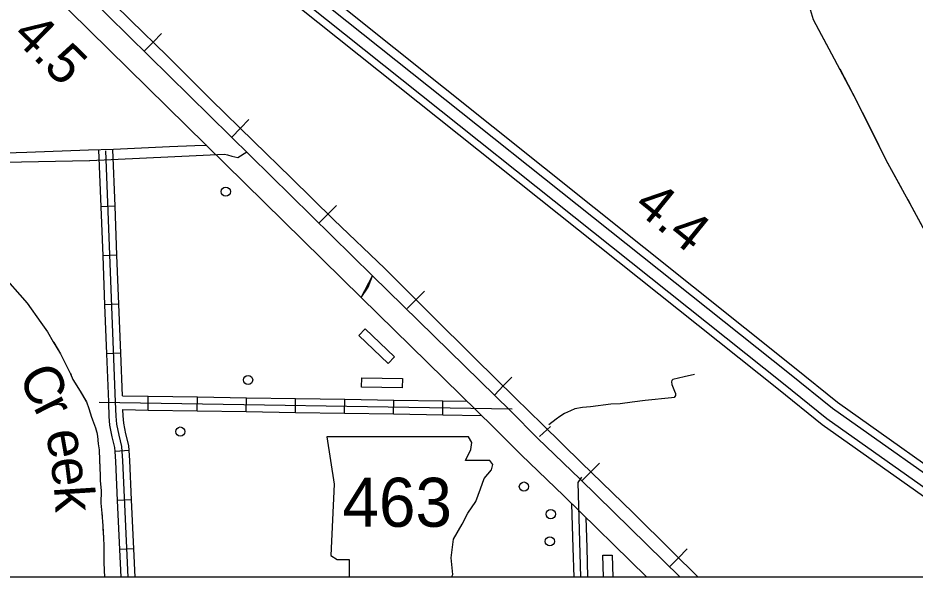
# Model space of a CAD drawing. Extents: x 309348 to 309445, y 336383 to 336484.
# Drawn here: x 309353.647 to 309355.577, y 336395.727 to 336396.931 of the extents above; entities that cross this region are included whole.
import ezdxf

# ---------------------------------------------------------------- set-up
doc = ezdxf.new("R2010")
doc.units = 0
doc.layers.add('R_Annotation', color=7, linetype='Continuous')
doc.layers.add('R_Border Notes', color=7, linetype='Continuous')

msp = doc.modelspace()

# ---------------------------------------------------------------- linework, layer by layer
at = {"layer": 'R_Annotation'}
for p, q in [((309353.9372, 336396.8787), (309353.9557, 336396.8975)), ((309353.9372, 336396.8787), (309353.9186, 336396.8599)), ((309354.1251, 336396.6931), (309354.1435, 336396.712)), ((309354.1251, 336396.6931), (309354.1066, 336396.6743)), ((309353.8555, 336396.5254), (309353.8255, 336396.5242)), ((309354.3135, 336396.5081), (309354.3321, 336396.5269)), ((309354.3135, 336396.5081), (309354.2949, 336396.4894)), ((309353.8596, 336396.4198), (309353.8296, 336396.4187)), ((309354.5027, 336396.3239), (309354.5214, 336396.3425)), ((309354.5027, 336396.3239), (309354.484, 336396.3052)), ((309353.8637, 336396.3143), (309353.8337, 336396.3131)), ((309353.8678, 336396.2087), (309353.8378, 336396.2076)), ((309354.6906, 336396.1384), (309354.7091, 336396.1572)), ((309354.6906, 336396.1384), (309354.6722, 336396.1195)), ((309353.9265, 336396.0865), (309353.927, 336396.1165)), ((309354.0322, 336396.0848), (309354.0326, 336396.1148)), ((309354.1378, 336396.0831), (309354.1383, 336396.1131)), ((309354.2434, 336396.0814), (309354.2439, 336396.1114)), ((309354.349, 336396.0797), (309354.3495, 336396.1097)), ((309354.4546, 336396.078), (309354.4551, 336396.108)), ((309354.5603, 336396.0763), (309354.5607, 336396.1063)), ((309353.8857, 336395.9992), (309353.8557, 336395.9973)), ((309354.8791, 336395.9534), (309354.8975, 336395.9723)), ((309354.8791, 336395.9534), (309354.8607, 336395.9345)), ((309353.8908, 336395.8934), (309353.8608, 336395.8921)), ((309353.8956, 336395.7879), (309353.8657, 336395.7865)), ((309355.0678, 336395.7686), (309355.0863, 336395.7874)), ((309355.0678, 336395.7686), (309355.0493, 336395.7498))]:
    msp.add_line(p, q, dxfattribs=at)
for points in [[(309354.0136, 336396.8031), (309353.9673, 336396.8491), (309353.8897, 336396.9254), (309353.7789, 336397.0345), (309353.6843, 336397.1272), (309353.6195, 336397.1908), (309353.565, 336397.2441), (309353.4663, 336397.3417), (309353.3869, 336397.4193), (309353.2997, 336397.5077), (309353.233, 336397.5744), (309353.1427, 336397.6622), (309353.067, 336397.7337), (309353.0349, 336397.7652), (309352.9659, 336397.8343), (309352.8944, 336397.907), (309352.8241, 336397.9743), (309352.7441, 336398.0518), (309352.686, 336398.1088), (309352.563, 336398.2306), (309352.4709, 336398.3202)], [(309355.1101, 336395.7269), (309355.0541, 336395.7821), (309354.9693, 336395.8657), (309354.859, 336395.9729), (309354.7754, 336396.0553), (309354.7166, 336396.1129), (309354.63, 336396.1977), (309354.5325, 336396.2941), (309354.4356, 336396.391), (309354.3259, 336396.4958), (309354.2344, 336396.5867), (309354.1532, 336396.6655), (309354.0624, 336396.7546), (309354.0163, 336396.8003), (309354.0136, 336396.8031), (309353.9673, 336396.8491), (309353.8897, 336396.9254), (309353.7789, 336397.0345), (309353.6843, 336397.1272), (309353.6195, 336397.1908)], [(309355.8464, 336395.7269), (309355.6782, 336395.8412), (309355.3766, 336396.0548), (309355.2829, 336396.1307), (309354.0341, 336397.1267), (309354.053, 336397.127), (309354.0595, 336397.127), (309354.0638, 336397.1249), (309355.2935, 336396.1439), (309355.3868, 336396.0684), (309355.6878, 336395.8552), (309355.8767, 336395.7269)], [(309355.9204, 336395.7269), (309355.6993, 336395.8772), (309355.3991, 336396.0898), (309355.3064, 336396.1648), (309354.1085, 336397.1198)], [(309354.1313, 336397.1267), (309355.317, 336396.1781), (309355.4094, 336396.1033), (309355.7089, 336395.8912), (309355.9507, 336395.7269)], [(309355.3487, 336396.9558), (309355.3576, 336396.9273), (309355.3969, 336396.8536), (309355.4509, 336396.7523), (309355.5138, 336396.6255), (309355.5699, 336396.5233), (309355.6377, 336396.3975)], [(309355.3647, 336396.914), (309355.3969, 336396.8536), (309355.402, 336396.8441)], [(309355.4144, 336396.8208), (309355.4509, 336396.7523), (309355.4517, 336396.7508)], [(309355.1101, 336395.7269), (309355.0541, 336395.7821), (309354.9693, 336395.8657), (309354.859, 336395.9729), (309354.7754, 336396.0553), (309354.7166, 336396.1129), (309354.63, 336396.1977), (309354.5325, 336396.2941), (309354.4356, 336396.391), (309354.3259, 336396.4958), (309354.2344, 336396.5867), (309354.1532, 336396.6655), (309354.0624, 336396.7546), (309354.0163, 336396.8003)], [(309355.4634, 336396.7272), (309355.4986, 336396.6562)], [(309354.0529, 336396.6562), (309354.0268, 336396.6553), (309353.9725, 336396.6531), (309353.8524, 336396.6477), (309353.7984, 336396.646), (309353.6658, 336396.6407), (309353.5499, 336396.6374), (309353.5219, 336396.6389), (309353.5134, 336396.6389), (309353.4167, 336396.636), (309353.3262, 336396.6333), (309353.272, 336396.6306), (309353.1494, 336396.6262), (309353.0765, 336396.6236), (309352.933, 336396.6183), (309352.7317, 336396.613)], [(309353.801, 336396.6241), (309354.0912, 336396.6371), (309354.0977, 336396.6363), (309354.1068, 336396.6328), (309354.1198, 336396.63), (309354.1393, 336396.6425)], [(309353.8255, 336396.5242), (309353.8207, 336396.6467)], [(309353.8834, 336395.7269), (309353.872, 336395.9768), (309353.8701, 336396.008), (309353.8641, 336396.0322), (309353.8594, 336396.0559), (309353.8579, 336396.0734), (309353.8568, 336396.1045), (309353.8358, 336396.6447)], [(309353.8555, 336396.5254), (309353.8507, 336396.6477)], [(309355.5104, 336396.6326), (309355.5138, 336396.6255), (309355.5291, 336396.5977)], [(309353.5419, 336396.6221), (309353.5522, 336396.6206), (309353.5641, 336396.6188), (309353.6179, 336396.62), (309353.8006, 336396.6241)], [(309355.5291, 336396.5977), (309355.5482, 336396.5629)], [(309355.5608, 336396.5398), (309355.5699, 336396.5233), (309355.5985, 336396.4701)], [(309353.8296, 336396.4187), (309353.8255, 336396.5242)], [(309353.8596, 336396.4198), (309353.8555, 336396.5254)], [(309353.8337, 336396.3131), (309353.8296, 336396.4187)], [(309353.8637, 336396.3143), (309353.8596, 336396.4198)], [(309353.608, 336396.3828), (309353.6661, 336396.3166), (309353.6959, 336396.2752), (309353.7099, 336396.2551), (309353.7225, 336396.2337), (309353.7379, 336396.2077), (309353.7499, 336396.1846), (309353.7599, 336396.1646), (309353.765, 336396.1525), (309353.7802, 336396.1269), (309353.7938, 336396.1043), (309353.7989, 336396.0897), (309353.8047, 336396.071), (309353.8137, 336396.048)], [(309354.3851, 336396.3291), (309354.3997, 336396.3512), (309354.4091, 336396.3756)], [(309354.4091, 336396.3756), (309354.7059, 336396.0846), (309354.7644, 336396.0256), (309354.8558, 336395.9379), (309355.071, 336395.7269)], [(309354.9996, 336395.7269), (309354.821, 336395.902), (309354.7293, 336395.9899), (309354.6706, 336396.0491), (309354.3851, 336396.3291)], [(309353.6638, 336396.3192), (309353.6661, 336396.3166), (309353.6959, 336396.2752), (309353.7099, 336396.2551), (309353.7101, 336396.2548)], [(309353.8378, 336396.2076), (309353.8337, 336396.3131)], [(309353.8678, 336396.2087), (309353.8637, 336396.3143)], [(309353.7235, 336396.2321), (309353.7379, 336396.2077), (309353.7499, 336396.1846), (309353.7599, 336396.1646), (309353.7609, 336396.1623)], [(309353.8419, 336396.1021), (309353.8418, 336396.104), (309353.8378, 336396.2076)], [(309353.8713, 336396.1174), (309353.8678, 336396.2087)], [(309355.1022, 336396.1629), (309355.08, 336396.1582), (309355.0557, 336396.1523), (309355.0532, 336396.1504), (309355.0527, 336396.1472), (309355.0534, 336396.1415), (309355.0593, 336396.1272), (309355.0613, 336396.1218), (309355.0611, 336396.1178), (309355.0581, 336396.1137), (309355.0525, 336396.1129), (309354.996, 336396.1072), (309354.9677, 336396.1035), (309354.9424, 336396.0996), (309354.9219, 336396.0991), (309354.8781, 336396.0932), (309354.8608, 336396.092), (309354.8448, 336396.0888), (309354.835, 336396.0851), (309354.8222, 336396.0787), (309354.8121, 336396.0725), (309354.8042, 336396.0666), (309354.7889, 336396.0543)], [(309353.773, 336396.1389), (309353.7802, 336396.1269), (309353.7934, 336396.105)], [(309353.8713, 336396.1174), (309353.927, 336396.1165)], [(309353.927, 336396.1165), (309354.0326, 336396.1148)], [(309354.0326, 336396.1148), (309354.1383, 336396.1131)], [(309354.1383, 336396.1131), (309354.2439, 336396.1114)], [(309354.2439, 336396.1114), (309354.3495, 336396.1097)], [(309354.3495, 336396.1097), (309354.4551, 336396.108)], [(309353.7934, 336396.105), (309353.7938, 336396.1043), (309353.7989, 336396.0897), (309353.8047, 336396.071), (309353.8061, 336396.0675)], [(309353.8212, 336396.1032), (309354.7101, 336396.0889)], [(309353.8557, 336395.9973), (309353.8552, 336396.0057), (309353.8494, 336396.0289), (309353.8445, 336396.0538), (309353.8429, 336396.0725), (309353.8419, 336396.1021)], [(309354.4551, 336396.108), (309354.5607, 336396.1063)], [(309354.5607, 336396.1063), (309354.6132, 336396.1054)], [(309353.8724, 336396.0874), (309353.9265, 336396.0865)], [(309353.8857, 336395.9992), (309353.885, 336396.0103), (309353.8787, 336396.0354), (309353.8743, 336396.058), (309353.8729, 336396.0743), (309353.8724, 336396.0874)], [(309353.9265, 336396.0865), (309354.0322, 336396.0848)], [(309354.0322, 336396.0848), (309354.1378, 336396.0831)], [(309354.1378, 336396.0831), (309354.2434, 336396.0814)], [(309354.2434, 336396.0814), (309354.349, 336396.0797)], [(309354.349, 336396.0797), (309354.4546, 336396.078)], [(309354.4546, 336396.078), (309354.5603, 336396.0763)], [(309354.5603, 336396.0763), (309354.6444, 336396.0749)], [(309354.7686, 336396.0298), (309354.7926, 336396.0513)], [(309353.8137, 336396.048), (309353.8165, 336396.0381), (309353.8177, 336396.0303), (309353.8194, 336396.0135), (309353.8216, 336396.0009), (309353.8222, 336395.9785), (309353.8236, 336395.9456), (309353.8238, 336395.9351), (309353.8257, 336395.9123), (309353.8249, 336395.8863), (309353.8273, 336395.8646), (309353.8291, 336395.8369), (309353.8309, 336395.8113), (309353.8311, 336395.7943), (309353.8313, 336395.7573), (309353.8328, 336395.7269)], [(309353.8152, 336396.0427), (309353.8165, 336396.0381), (309353.8177, 336396.0303), (309353.8194, 336396.0135), (309353.8216, 336396.0009), (309353.8222, 336395.9785), (309353.8228, 336395.964)], [(309354.5796, 336395.7269), (309354.5822, 336395.7325), (309354.5788, 336395.7681), (309354.5839, 336395.8087), (309354.6025, 336395.8408), (309354.6143, 336395.8645), (309354.6313, 336395.8899), (309354.6414, 336395.917), (309354.6499, 336395.939), (309354.6651, 336395.9576), (309354.6685, 336395.9695), (309354.6617, 336395.9779), (309354.6093, 336395.9779), (309354.6211, 336396.0016), (309354.6228, 336396.0168), (309354.6158, 336396.0285), (309354.3114, 336396.0287), (309354.3266, 336395.9271), (309354.3199, 336395.7731), (309354.3334, 336395.7647), (309354.3588, 336395.7647), (309354.3588, 336395.7269)], [(309353.8608, 336395.8921), (309353.857, 336395.976), (309353.8557, 336395.9973)], [(309353.8908, 336395.8934), (309353.887, 336395.9776), (309353.8857, 336395.9992)], [(309353.8238, 336395.9377), (309353.8238, 336395.9351), (309353.8257, 336395.9123), (309353.8249, 336395.8863), (309353.8273, 336395.8646), (309353.8277, 336395.8587)], [(309354.8579, 336395.7269), (309354.8521, 336395.9304), (309354.86, 336395.9422)], [(309353.8657, 336395.7865), (309353.8608, 336395.8921)], [(309353.8956, 336395.7879), (309353.8908, 336395.8934)], [(309354.8411, 336395.79), (309354.8384, 336395.8849)], [(309354.8711, 336395.7908), (309354.8693, 336395.8546)], [(309353.8294, 336395.8323), (309353.8309, 336395.8113), (309353.8311, 336395.7943), (309353.8313, 336395.7573), (309353.8316, 336395.7531)], [(309353.8684, 336395.7269), (309353.8657, 336395.7865)], [(309353.8984, 336395.7269), (309353.8956, 336395.7879)], [(309354.8429, 336395.7269), (309354.8411, 336395.79)], [(309354.8729, 336395.7269), (309354.8711, 336395.7908)], [(309354.9061, 336395.7269), (309354.9047, 336395.7737), (309354.9247, 336395.7743), (309354.9261, 336395.7269)]]:
    msp.add_lwpolyline(points, dxfattribs=at)
for points in [[(309353.1129, 336397.6665), (309353.0365, 336397.6637), (309353.0777, 336397.6309), (309353.139, 336397.5691), (309353.2366, 336397.4739), (309353.484, 336397.2273), (309353.7168, 336396.987), (309354.3851, 336396.3291), (309354.4091, 336396.3756), (309353.7529, 336397.0218), (309353.5192, 336397.2628), (309353.2718, 336397.5096), (309353.1742, 336397.6046)], [(309354.4566, 336396.201), (309354.4428, 336396.1866), (309354.3796, 336396.2471), (309354.3934, 336396.2616)], [(309354.3858, 336396.1358), (309354.3862, 336396.1558), (309354.4737, 336396.1543), (309354.4734, 336396.1343)]]:
    msp.add_lwpolyline(points, close=True, dxfattribs=at)
for centre in [(309354.0937, 336396.5567), (309354.1416, 336396.1512), (309353.9959, 336396.04), (309354.7352, 336395.9216), (309354.7929, 336395.8624), (309354.7909, 336395.8038)]:
    msp.add_circle(centre, 0.01, dxfattribs=at)
at = {"layer": 'R_Border Notes'}
msp.add_line((309356.3641, 336395.7269), (309347.6607, 336395.7269), dxfattribs=at)

# ---------------------------------------------------------------- texts
at = {"layer": 'R_Annotation'}
for s, height, rotation, p in [('4.5', 0.08451, 315.7115, (309353.6315, 336396.8895)), ('4.4', 0.08451, 321.0138, (309354.9681, 336396.5203)), ('C', 0.0845, 295.9274, (309353.6462, 336396.1603)), ('r', 0.0845, 296.7187, (309353.6789, 336396.0933)), ('e', 0.0845, 279.9219, (309353.7061, 336396.039)), ('e', 0.0845, 277.1444, (309353.7164, 336395.9806)), ('k', 0.0845, 273.7151, (309353.7238, 336395.9215))]:
    msp.add_text(s, height=height, rotation=rotation, dxfattribs=at).set_placement(p)
msp.add_text('463', height=0.10564, dxfattribs=at).set_placement((309354.3446, 336395.8351))

doc.saveas('drawing.dxf')
